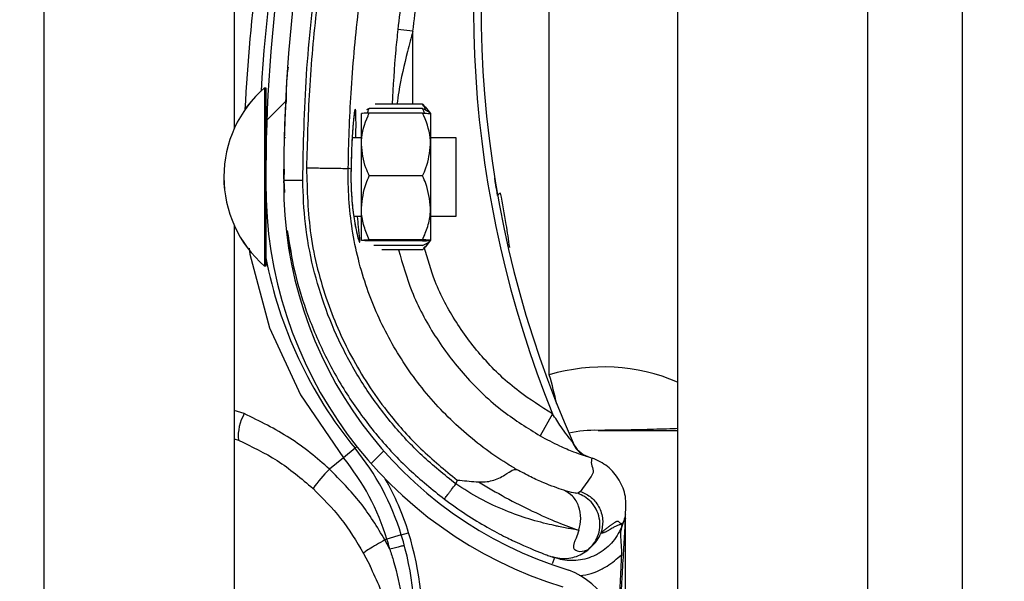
# Model space of a CAD drawing. Header units: inches. Extents: x 170 to 284, y 215 to 248.
# Tile 400 of 656: x 210.7657 to 210.8988, y 220.7319 to 220.8078. Entities that reach past the tile are written whole.
import ezdxf

# ---------------------------------------------------------------- set-up
doc = ezdxf.new("R2010")
doc.units = ezdxf.units.IN
doc.header["$LTSCALE"] = 0.25
doc.header["$MEASUREMENT"] = 0
doc.layers.add('ANNOTATIONS', color=1, linetype='Continuous')
doc.layers.add('RH FRONT OF HOOD', color=7, linetype='Continuous')
doc.styles.add('ARIAL', font='arial.ttf', dxfattribs={"height": 0.09375})
doc.dimstyles.new('STANDARD$0', dxfattribs={"dimtxt": 0.09375, "dimasz": 0.09375, "dimexe": 0.03125, "dimexo": 0.046875, "dimgap": 0.09, "dimtad": 0, "dimtih": 1, "dimtoh": 1, "dimdec": 4, "dimzin": 0, "dimdsep": 46, "dimtxsty": 'ARIAL', "dimcen": 0.09, "dimadec": 0, "dimazin": 0, "dimtfac": 1, "dimtdec": 4, "dimtofl": 0, "dimtmove": 0, "dimatfit": 1, "dimfxl": 1, "dimtolj": 1, "dimtzin": 0, "dimarcsym": 0})

# ---------------------------------------------------------------- blocks, each defined once
blk = doc.blocks.new('*D132')
at = {"layer": 'ANNOTATIONS', "color": 0, "lineweight": -2, "transparency": 16777216}
for p, q in [((210.8125819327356, 224.1544254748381), (212.2530253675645, 224.1544254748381)), ((212.2217753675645, 224.0606754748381), (212.2217753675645, 222.3404997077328)), ((212.2217753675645, 220.1854637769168), (212.2217753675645, 221.9056395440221)), ((211.491250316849, 220.0917137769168), (212.2530253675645, 220.0917137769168))]:
    blk.add_line(p, q, dxfattribs=at)
at = {"layer": 'ANNOTATIONS', "color": 0, "transparency": 16777216}
for points in [[(212.2061503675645, 224.0606754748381), (212.2374003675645, 224.0606754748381), (212.2217753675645, 224.1544254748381)], [(212.2061503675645, 220.1854637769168), (212.2374003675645, 220.1854637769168), (212.2217753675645, 220.0917137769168)]]:
    blk.add_solid(points, dxfattribs=at)
at = {"layer": 'defpoints', "color": 0, "transparency": 16777216}
for p in [(210.7657069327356, 224.1544254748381), (211.444375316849, 220.0917137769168), (212.2217753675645, 220.0917137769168)]:
    blk.add_point(p, dxfattribs=at)
at = {"layer": 'ANNOTATIONS', "color": 0, "transparency": 16777216, "insert": (212.2217753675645, 222.1230696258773), "char_height": 0.09375, "attachment_point": 5, "style": 'ARIAL'}
blk.add_mtext('\\A1;OPENING\\PHEIGHT', dxfattribs=at)

msp = doc.modelspace()

# ---------------------------------------------------------------- hatches: boundary and pattern name
at = {"layer": 'RH FRONT OF HOOD'}
h = msp.add_hatch(dxfattribs=at)
h.set_pattern_fill('ANSI31', color=256, scale=0.34241245, angle=2.8e-322, style=0)
h.set_pattern_definition([(45, (200.7563139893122, 218.4993357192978), (-0.03026527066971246, 0.03026527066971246), [])])
edge = h.paths.add_edge_path(flags=0)
edge.add_arc((210.829581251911, 220.6953220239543), 0.001712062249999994, 450.0000000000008, 472.2104203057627)
edge.add_line((210.8289340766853, 220.6969070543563), (210.8280215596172, 220.699141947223))
edge.add_arc((210.829581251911, 220.6953220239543), 0.004126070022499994, 450, 472.2104203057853, ccw=False)
edge.add_arc((210.829581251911, 220.6864193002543), 0.01302879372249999, 401.47616737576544, 450, ccw=False)
edge.add_arc((210.825335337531, 220.6832691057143), 0.01830194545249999, 359.99999999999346, 400.061373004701, ccw=False)
edge.add_arc((210.831875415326, 220.6832691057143), 0.01176186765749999, 292.1408576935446, 359.99999999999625, ccw=False)
edge.add_arc((210.829581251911, 220.6865220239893), 0.01566536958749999, 235.2570680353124, 295.43079980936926, ccw=False)
edge.add_arc((210.834820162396, 220.6946371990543), 0.02532140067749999, 212.8542481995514, 235.9809333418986, ccw=False)
edge.add_arc((210.826670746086, 220.6882683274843), 0.01504902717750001, 172.1557183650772, 209.3146496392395, ccw=False)
edge.add_arc((210.839100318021, 220.6869329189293), 0.02754708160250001, 453.3085031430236, 532.932573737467, ccw=False)
edge.add_arc((210.835847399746, 220.7230231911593), 0.008748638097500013, 280.9586189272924, 427.9414322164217)
edge.add_arc((210.8557071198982, 220.7853764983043), 0.05672062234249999, 179.5706357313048, 253.0098997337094, ccw=False)
edge.add_arc((211.014038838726, 220.7865749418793), 0.2150521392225, 163.4260275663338, 180.2060536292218, ccw=False)
edge.add_arc((210.835265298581, 220.8387243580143), 0.02884824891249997, 465.1588434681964, 521.4137567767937, ccw=False)
edge.add_arc((210.817939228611, 220.8932706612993), 0.0284373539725, 290.1205938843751, 343.7190675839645)
edge.add_arc((210.830779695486, 220.8890932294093), 0.01494630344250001, 345.2914408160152, 400.547192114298)
edge.add_arc((210.827355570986, 220.8872784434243), 0.0187470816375, 397.957874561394, 431.4396159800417)
edge.add_arc((210.829581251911, 220.8921064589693), 0.0134739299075, 433.8775574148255, 472.273645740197)
edge.add_arc((210.827013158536, 220.8991259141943), 0.006011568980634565, 474.9825325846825, 495.7175736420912)
edge.add_arc((210.836806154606, 220.8918667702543), 0.01816498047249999, 500.8992600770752, 539.999999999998)
edge.add_arc((210.829581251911, 220.8918667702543), 0.01094007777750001, 539.999999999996, 629.9999999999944)
edge.add_arc((210.829581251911, 220.8827928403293), 0.001866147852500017, 269.9999999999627, 285.6422464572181)
edge.add_line((210.8300844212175, 220.8809958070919), (210.8307353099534, 220.8786712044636))
edge.add_arc((210.829581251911, 220.8827928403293), 0.004280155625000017, 269.9999999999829, 285.642246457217, ccw=False)
edge.add_arc((210.829581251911, 220.8918667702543), 0.01335408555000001, 179.9999999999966, 269.999999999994, ccw=False)
edge.add_arc((210.836806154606, 220.8918667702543), 0.020578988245, 500.6113583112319, 539.9999999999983, ccw=False)
edge.add_arc((210.827013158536, 220.8991259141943), 0.008425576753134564, 474.5776671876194, 496.4997109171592, ccw=False)
edge.add_arc((210.829581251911, 220.8921064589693), 0.01588793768, 433.69030225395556, 472.4705806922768, ccw=False)
edge.add_arc((210.827355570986, 220.8872784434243), 0.02116108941, 398.1045307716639, 431.5771717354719, ccw=False)
edge.add_arc((210.830779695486, 220.8890932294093), 0.01736031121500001, 345.1802481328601, 400.3658533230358, ccw=False)
edge.add_arc((210.817939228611, 220.8932706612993), 0.030851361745, 289.9181572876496, 343.7795375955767, ccw=False)
edge.add_arc((210.835265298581, 220.8387243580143), 0.02643424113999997, 464.9417095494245, 521.3236131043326)
edge.add_arc((211.014038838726, 220.7865749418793), 0.21263813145, 523.4376684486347, 540.2096895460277)
edge.add_arc((210.8557071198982, 220.7853764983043), 0.05430661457, 539.5566266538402, 613.1145348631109)
edge.add_arc((210.835847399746, 220.7230231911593), 0.01116264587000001, 280.06103888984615, 428.5290871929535, ccw=False)
edge.add_arc((210.839100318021, 220.6869329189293), 0.02513307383, 452.9714001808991, 532.9706577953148)
edge.add_arc((210.826670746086, 220.6882683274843), 0.01263501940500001, 532.0830472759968, 568.9826967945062)
edge.add_arc((210.834820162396, 220.6946371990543), 0.022907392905, 213.0443063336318, 236.0197152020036)
edge.add_arc((210.829581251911, 220.6865220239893), 0.01325136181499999, 235.1922404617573, 295.735249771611)
edge.add_arc((210.831875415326, 220.6832691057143), 0.009347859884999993, 291.7225241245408, 359.9999999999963)
edge.add_arc((210.825335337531, 220.6832691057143), 0.01588793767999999, 359.9999999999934, 399.952178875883)
edge.add_arc((210.829581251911, 220.6864193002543), 0.01061478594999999, 401.6345013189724, 450.0000000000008)

# ---------------------------------------------------------------- linework, layer by layer
for p, q in [((210.8931489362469, 220.1392235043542), (210.8931489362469, 224.3919861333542)), ((210.8546275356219, 224.3444764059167), (210.8546275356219, 220.1798849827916)), ((210.8803084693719, 224.3444764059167), (210.8803084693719, 220.1392235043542)), ((210.8931489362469, 220.1392235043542), (210.8931489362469, 224.3444764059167)), ((210.7690244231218, 220.1392235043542), (210.7690244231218, 224.2497177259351)), ((210.7947053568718, 220.9854528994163), (210.7947053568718, 220.793078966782)), ((210.8373029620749, 220.7598046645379), (210.8373029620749, 220.8252253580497)), ((210.8188647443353, 220.8062416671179), (210.8168232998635, 220.8064618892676)), ((210.8188619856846, 220.7963899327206), (210.8188647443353, 220.8062416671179)), ((210.7988198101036, 220.7985974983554), (210.7988146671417, 220.7761074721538)), ((210.7988182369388, 220.7985974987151), (210.7988198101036, 220.7985974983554)), ((210.7988198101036, 220.7985974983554), (210.7989910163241, 220.7985974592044)), ((210.7989910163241, 220.7985974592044), (210.7989884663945, 220.7874466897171)), ((210.8016761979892, 220.7966608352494), (210.8016763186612, 220.7966630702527)), ((210.8201772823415, 220.7963896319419), (210.813742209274, 220.796391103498)), ((210.8201772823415, 220.7963896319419), (210.8204821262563, 220.7960004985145)), ((210.8205047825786, 220.7960187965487), (210.8212470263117, 220.7950997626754)), ((210.8118982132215, 220.7909324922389), (210.8118991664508, 220.7951009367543)), ((210.8129693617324, 220.7957846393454), (210.8125824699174, 220.7955984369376)), ((210.8201770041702, 220.7951731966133), (210.8129692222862, 220.7951748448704)), ((210.8201771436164, 220.7957829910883), (210.8129693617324, 220.7957846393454)), ((210.8212470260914, 220.7950987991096), (210.8212460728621, 220.7909303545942)), ((210.8014672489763, 220.7918941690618), (210.8016383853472, 220.7918941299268)), ((210.8106557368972, 220.7918920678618), (210.8118984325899, 220.7918917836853)), ((210.8118962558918, 220.7823731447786), (210.8118982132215, 220.7909324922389)), ((210.8212460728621, 220.7909303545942), (210.8212441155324, 220.7823710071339)), ((210.8212462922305, 220.7918896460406), (210.8246704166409, 220.7918888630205)), ((210.8246704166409, 220.7918888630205), (210.824668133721, 220.7819057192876)), ((210.8014633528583, 220.7876158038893), (210.8014012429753, 220.7860976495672)), ((210.8014079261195, 220.7862610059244), (210.8014119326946, 220.7876182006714)), ((210.810497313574, 220.7876067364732), (210.81012714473, 220.7877112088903)), ((210.810497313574, 220.7876067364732), (210.81049738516, 220.7876065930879)), ((210.8201750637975, 220.7866880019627), (210.8129672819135, 220.7866896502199)), ((210.8014012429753, 220.7860976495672), (210.8015026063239, 220.7844543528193)), ((210.801406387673, 220.7857398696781), (210.8014071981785, 220.7860144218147)), ((210.7989879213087, 220.7850630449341), (210.7989858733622, 220.7761074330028)), ((210.8118952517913, 220.7779822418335), (210.8118962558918, 220.7823731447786)), ((210.8212441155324, 220.7823710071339), (210.8212431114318, 220.7779801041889)), ((210.824668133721, 220.7819057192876), (210.8246679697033, 220.7811884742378)), ((210.7947053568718, 220.7800054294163), (210.7947053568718, 220.587631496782)), ((210.8118959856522, 220.7811913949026), (210.8108750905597, 220.7811916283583)), ((210.8246679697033, 220.7811884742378), (210.8212438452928, 220.7811892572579)), ((210.8201730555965, 220.7779061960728), (210.8129652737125, 220.7779078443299)), ((210.8201730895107, 220.7780545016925), (210.8129653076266, 220.7780561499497)), ((210.8212431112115, 220.7779791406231), (210.8205004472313, 220.7770604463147)), ((210.7988146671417, 220.7761074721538), (210.7988142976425, 220.7744916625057)), ((210.7989858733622, 220.7761074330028), (210.798985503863, 220.7744916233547)), ((210.8201729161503, 220.7772964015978), (210.8135648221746, 220.7772979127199)), ((210.8201727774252, 220.7766897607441), (210.8146552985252, 220.7766910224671)), ((210.7988142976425, 220.7744916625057), (210.7988127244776, 220.7744916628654)), ((210.798985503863, 220.7744916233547), (210.7988142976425, 220.7744916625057)), ((210.7960692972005, 220.7545624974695), (210.7947053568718, 220.7549975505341)), ((210.8377356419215, 220.7545420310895), (210.8360525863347, 220.7515623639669)), ((210.7947053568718, 220.7511336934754), (210.7952739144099, 220.7509599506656)), ((210.8110359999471, 220.7498828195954), (210.8094626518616, 220.7485945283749)), ((210.8110359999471, 220.7498828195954), (210.8112949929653, 220.7500948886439)), ((210.8094626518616, 220.7485945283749), (210.8075664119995, 220.7470418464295)), ((210.8423267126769, 220.7488185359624), (210.8427453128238, 220.74867154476)), ((210.8427453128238, 220.74867154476), (210.8430773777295, 220.7485477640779)), ((210.8248431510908, 220.7455885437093), (210.8246607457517, 220.7450597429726)), ((210.8415319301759, 220.7440512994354), (210.8411463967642, 220.7437891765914)), ((210.8475911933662, 220.7409302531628), (210.8475911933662, 220.7409522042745)), ((210.8475911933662, 220.6879763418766), (210.8475911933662, 220.7403985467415)), ((210.8472616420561, 220.7398184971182), (210.8471653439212, 220.7395393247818)), ((210.8153519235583, 220.7375787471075), (210.8150862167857, 220.7374977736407)), ((210.8157402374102, 220.7362220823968), (210.8150862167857, 220.7374977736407)), ((210.8172971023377, 220.7381715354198), (210.8153519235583, 220.7375787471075)), ((210.8172971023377, 220.7381715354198), (210.8182797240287, 220.7384709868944)), ((210.8121959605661, 220.7356727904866), (210.8130672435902, 220.7339678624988)), ((210.8375218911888, 220.7352635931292), (210.8376887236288, 220.7352043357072)), ((210.8377671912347, 220.735176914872), (210.8380179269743, 220.7350893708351))]:
    msp.add_line(p, q, dxfattribs=at)
at = {"layer": 'RH FRONT OF HOOD', "flags": 128}
msp.add_lwpolyline([(210.7967476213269, 220.7769223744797), (210.7968207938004, 220.7761255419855), (210.799479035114, 220.7661706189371), (210.8036516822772, 220.7570863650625), (210.8094626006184, 220.7485945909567), (210.8094626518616, 220.7485945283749), (210.8094626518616, 220.7485945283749)], dxfattribs=at)
at = {"layer": 'RH FRONT OF HOOD'}
for centre, radius, start, end in [((211.0140036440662, 220.7851914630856), 0.2160622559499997, 161.092978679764, 176.5597220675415), ((211.014038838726, 220.7865749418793), 0.2150521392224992, 163.4260275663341, 180.2060536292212), ((211.014038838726, 220.7865749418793), 0.2126381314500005, 163.4376684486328, 180.2096895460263), ((210.9735989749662, 220.8094856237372), 0.1465525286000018, 165.3406183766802, 202.0185750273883), ((210.9735989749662, 220.8094856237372), 0.1455252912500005, 165.3544246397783, 203.870550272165), ((211.0140036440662, 220.7851914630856), 0.2180957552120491, 167.1792232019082, 177.2535733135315), ((210.8092349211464, 220.7865421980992), 0.01593228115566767, 130.8294767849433, 229.1443187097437), ((210.8092364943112, 220.7865421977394), 0.0159322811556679, 130.8294767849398, 229.144318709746), ((210.7995374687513, 220.7924424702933), 0.0005478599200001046, 179.9868977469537, 209.2820731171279), ((210.8557071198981, 220.7853764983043), 0.05672062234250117, 179.5706357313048, 253.009899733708), ((210.8557071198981, 220.7853764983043), 0.05430661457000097, 179.5566266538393, 253.114534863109), ((210.8307982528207, 220.7838070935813), 0.0005320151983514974, 98.82251519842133, 154.8284159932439), ((210.7995347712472, 220.7806463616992), 0.0005478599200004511, 134.565104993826, 179.9868977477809), ((210.8558090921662, 220.7865439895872), 0.05786770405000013, 190.9018913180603, 219.3113539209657), ((210.8445995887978, 220.7351821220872), 0.0256809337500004, 67.01549504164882, 106.5066258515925), ((210.7810809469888, 220.7432827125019), 0.05859940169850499, 12.39253662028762, 16.37646921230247), ((210.8013658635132, 220.7515040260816), 0.006116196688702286, 149.9959646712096, 185.1035778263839), ((210.8434822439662, 220.7351821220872), 0.01712062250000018, 88.6104970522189, 101.9466001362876), ((210.8439098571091, 220.752811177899), 0.0005136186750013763, 268.6104970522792, 270.0142555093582), ((210.7845430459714, 220.7281898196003), 0.03424124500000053, 16.94846748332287, 39.31135392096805), ((210.8436528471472, 220.7519813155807), 0.003424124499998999, 203.8705502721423, 250.6224115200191), ((210.7845430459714, 220.7281898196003), 0.03220774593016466, 16.9484674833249, 39.31135392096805), ((210.8239796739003, 220.7308419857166), 0.02306145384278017, 135.3749046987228, 143.8386130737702), ((210.7845430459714, 220.7281898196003), 0.03526848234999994, 16.94846748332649, 29.83866096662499), ((210.7760269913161, 220.7255945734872), 0.04111046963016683, 14.9804964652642, 16.94846748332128), ((210.7760269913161, 220.7255945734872), 0.04314396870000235, 355.771303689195, 16.94846748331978), ((210.7760269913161, 220.7255945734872), 0.04417120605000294, 355.7713036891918, 16.94846748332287), ((210.835847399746, 220.7230231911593), 0.01116264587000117, 280.0610388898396, 68.52908719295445)]:
    msp.add_arc(centre, radius, start, end, dxfattribs=at)
for points, knots in [([(210.8039693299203, 220.7861033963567), (210.8040681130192, 220.7908588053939), (210.804266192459, 220.8003943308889), (210.805875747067, 220.8147032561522), (210.8083325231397, 220.8290128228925), (210.8108298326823, 220.8384166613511), (210.8120815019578, 220.8431299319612)], [0, 0, 0, 0, 0.2468628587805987, 0.4950083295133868, 0.7468945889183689, 1, 1, 1, 1]), ([(210.812494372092, 220.84264161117), (210.8115202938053, 220.8390114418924), (210.8095693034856, 220.8317405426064), (210.8073910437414, 220.8206597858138), (210.8057799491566, 220.8094771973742), (210.8047691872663, 220.7985085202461), (210.8045745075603, 220.7912606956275), (210.8044810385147, 220.7877808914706)], [0, 0, 0, 0, 0.2027568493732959, 0.4061035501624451, 0.6088604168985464, 0.8122072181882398, 1, 1, 1, 1]), ([(210.8244129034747, 220.8433969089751), (210.8239848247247, 220.8419675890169), (210.8223999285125, 220.8366757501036), (210.820104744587, 220.8273776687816), (210.8180381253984, 220.8164683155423), (210.8171868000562, 220.80945601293), (210.8168232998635, 220.8064618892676)], [0, 0, 0, 0, 0.1185397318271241, 0.4388752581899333, 0.7604101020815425, 1, 1, 1, 1]), ([(210.8188647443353, 220.8062416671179), (210.8192244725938, 220.8092047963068), (210.820065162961, 220.816129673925), (210.8221090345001, 220.8269262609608), (210.8243793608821, 220.836128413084), (210.8259521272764, 220.8413797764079), (210.8263757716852, 220.8427942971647)], [0, 0, 0, 0, 0.2395900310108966, 0.5599255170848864, 0.8814604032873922, 0.9999999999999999, 0.9999999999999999, 0.9999999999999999, 0.9999999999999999]), ([(210.8101271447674, 220.7877112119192), (210.8101271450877, 220.7877112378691), (210.8101689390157, 220.791097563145), (210.8104320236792, 220.7981442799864), (210.8113839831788, 220.8088174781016), (210.8129585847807, 220.8196935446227), (210.8150770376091, 220.8304808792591), (210.8169753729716, 220.8375559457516), (210.8179245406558, 220.8410934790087)], [0, 0, 0, 0, 1.439079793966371e-06, 0.18779232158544, 0.3908439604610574, 0.5938956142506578, 0.7969478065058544, 1, 1, 1, 1]), ([(210.8168232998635, 220.8064618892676), (210.8167261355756, 220.8055440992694), (210.8163711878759, 220.8021913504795), (210.8161854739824, 220.798831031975), (210.8160505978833, 220.7963905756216)], [0, 0, 0, 0, 0.2737425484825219, 1, 1, 1, 1]), ([(210.8188647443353, 220.8062416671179), (210.8186176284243, 220.8053327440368), (210.8178799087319, 220.8026193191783), (210.8171216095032, 220.7993252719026), (210.8167821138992, 220.796944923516), (210.8167030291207, 220.7963904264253)], [0, 0, 0, 0, 0.2786878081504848, 0.8319718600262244, 1, 1, 1, 1]), ([(210.8017750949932, 220.7966658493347), (210.8017807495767, 220.7978855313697), (210.8017880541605, 220.7994611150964), (210.8019823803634, 220.8010226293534), (210.8020262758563, 220.8013753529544)], [0, 0, 0, 0, 0.7741143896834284, 0.9999999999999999, 0.9999999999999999, 0.9999999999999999, 0.9999999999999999]), ([(210.8016761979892, 220.7966608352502), (210.8016708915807, 220.7965637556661), (210.8016655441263, 220.7964659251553), (210.8016276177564, 220.79571464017), (210.8015710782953, 220.7946137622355), (210.8015101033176, 220.7928001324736), (210.8014796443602, 220.7918941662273)], [0, 0, 0, 0, 0.3307707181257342, 0.3333292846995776, 0.6669765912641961, 1, 1, 1, 1]), ([(210.8205639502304, 220.7955966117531), (210.820509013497, 220.7957777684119), (210.8204264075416, 220.7960501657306), (210.8202397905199, 220.7963044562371), (210.8201772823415, 220.7963896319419)], [0, 0, 0, 0, 0.6650456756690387, 1, 1, 1, 1]), ([(210.8111611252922, 220.7918919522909), (210.811164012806, 220.792211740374), (210.8111748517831, 220.7934121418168), (210.8111698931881, 220.7948035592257), (210.8111232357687, 220.7956630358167), (210.8110346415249, 220.7957504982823), (210.810908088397, 220.7950998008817), (210.8107396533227, 220.7933775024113), (210.8105766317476, 220.7908214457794), (210.8105243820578, 220.7887038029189), (210.810497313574, 220.7876067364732)], [0, 0, 0, 0, 0.05114929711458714, 0.1920011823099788, 0.3334894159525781, 0.4224210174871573, 0.5646212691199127, 0.7065362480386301, 0.8479681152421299, 1, 1, 1, 1]), ([(210.8109594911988, 220.7952336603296), (210.810959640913, 220.7952341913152), (210.8109665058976, 220.7952585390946), (210.8109349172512, 220.7951216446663), (210.8108903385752, 220.7948064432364), (210.8108430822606, 220.7943433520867), (210.8108186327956, 220.7941037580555)], [0, 0, 0, 0, 0.005301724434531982, 0.2431048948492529, 0.6083977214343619, 1, 1, 1, 1]), ([(210.8118982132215, 220.7909324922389), (210.8119016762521, 220.7911003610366), (210.8119287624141, 220.7924133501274), (210.8123603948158, 220.7938529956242), (210.8129099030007, 220.7950460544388), (210.8129692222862, 220.7951748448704)], [0, 0, 0, 0, 0.1156468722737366, 0.9045342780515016, 1, 1, 1, 1]), ([(210.8129692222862, 220.7951748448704), (210.8127172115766, 220.7951646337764), (210.8122072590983, 220.7951439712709), (210.811922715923, 220.7951187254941), (210.8119035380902, 220.7951042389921), (210.8118991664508, 220.7951009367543)], [0, 0, 0, 0, 0.4299704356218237, 0.8700602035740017, 0.9999999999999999, 0.9999999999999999, 0.9999999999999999, 0.9999999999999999]), ([(210.8127143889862, 220.7951634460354), (210.8127370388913, 220.7952549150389), (210.8127901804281, 220.7954695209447), (210.8129040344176, 220.7956697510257), (210.8129693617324, 220.7957846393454)], [0, 0, 0, 0, 0.426218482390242, 1, 1, 1, 1]), ([(210.8212460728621, 220.7909303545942), (210.8212426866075, 220.7910982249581), (210.8212162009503, 220.7924112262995), (210.8207852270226, 220.793851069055), (210.8202362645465, 220.7950443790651), (210.8201770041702, 220.7951731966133)], [0, 0, 0, 0, 0.1156468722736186, 0.9045342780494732, 0.9999999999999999, 0.9999999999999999, 0.9999999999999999, 0.9999999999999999]), ([(210.8201770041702, 220.7951731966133), (210.8204290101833, 220.795162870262), (210.8209389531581, 220.7951419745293), (210.8212234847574, 220.795116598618), (210.8212426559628, 220.7951021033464), (210.8212470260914, 220.7950987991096)], [0, 0, 0, 0, 0.4299704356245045, 0.870060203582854, 1, 1, 1, 1]), ([(210.8204318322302, 220.7951616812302), (210.8204092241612, 220.7952531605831), (210.8203561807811, 220.7954677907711), (210.8202424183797, 220.7956680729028), (210.8201771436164, 220.7957829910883)], [0, 0, 0, 0, 0.4262184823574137, 1, 1, 1, 1]), ([(210.8201771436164, 220.7957829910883), (210.8204269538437, 220.795672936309), (210.8209324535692, 220.7954502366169), (210.8212041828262, 220.7952127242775), (210.821227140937, 220.7950912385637), (210.8212274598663, 220.7950895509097)], [0, 0, 0, 0, 0.4906882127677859, 0.9929247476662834, 1, 1, 1, 1]), ([(210.8108186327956, 220.7941037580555), (210.8108139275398, 220.7940601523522), (210.8107785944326, 220.7937327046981), (210.8107061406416, 220.7927924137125), (210.8106141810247, 220.7912972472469), (210.8105411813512, 220.7895208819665), (210.8105061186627, 220.7882510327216), (210.8104981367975, 220.7876012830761), (210.8104981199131, 220.7875999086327)], [0, 0, 0, 0, 0.03583539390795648, 0.2690981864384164, 0.5116419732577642, 0.7561140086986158, 0.9994840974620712, 1, 1, 1, 1]), ([(210.8129672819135, 220.7866896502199), (210.8128044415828, 220.7870480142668), (210.8121883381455, 220.7884038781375), (210.8120211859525, 220.7898607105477), (210.8118982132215, 220.7909324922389)], [0, 0, 0, 0, 0.2643068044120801, 0.9999999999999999, 0.9999999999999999, 0.9999999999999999, 0.9999999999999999]), ([(210.8201750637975, 220.7866880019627), (210.8203380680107, 220.7870462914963), (210.8209547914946, 220.7884018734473), (210.8211226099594, 220.7898586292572), (210.8212460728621, 220.7909303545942)], [0, 0, 0, 0, 0.26430680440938, 1, 1, 1, 1]), ([(210.8044806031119, 220.7877809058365), (210.8052047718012, 220.7877695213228), (210.8066531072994, 220.7877467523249), (210.8084942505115, 220.7877187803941), (210.8098091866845, 220.7877027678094), (210.8100211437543, 220.7877083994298), (210.8101271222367, 220.7877112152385)], [0, 0, 0, 0, 0.2500007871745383, 0.5000009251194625, 0.7500005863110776, 1, 1, 1, 1]), ([(210.8044806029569, 220.7877808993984), (210.8045633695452, 220.7847435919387), (210.8047316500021, 220.7785681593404), (210.8070210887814, 220.7697811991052), (210.8106354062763, 220.7616146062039), (210.8150501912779, 220.7550345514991), (210.8198592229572, 220.7496498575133), (210.8231732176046, 220.7469493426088), (210.8248431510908, 220.7455885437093)], [0, 0, 0, 0, 0.1870908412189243, 0.3803918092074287, 0.5558755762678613, 0.7364481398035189, 0.8671952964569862, 1, 1, 1, 1]), ([(210.8328703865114, 220.7470206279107), (210.8324286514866, 220.7472833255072), (210.8297811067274, 220.7488578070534), (210.8252560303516, 220.7522892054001), (210.819924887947, 220.757890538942), (210.815636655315, 220.7643303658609), (210.8123873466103, 220.7715564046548), (210.8104277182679, 220.7794312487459), (210.8100569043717, 220.7849592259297), (210.810127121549, 220.7877111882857), (210.8101271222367, 220.7877112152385)], [0, 0, 0, 0, 0.03155846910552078, 0.1891461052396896, 0.3467338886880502, 0.5043277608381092, 0.6619226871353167, 0.8309600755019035, 0.9999983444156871, 1, 1, 1, 1]), ([(210.8104987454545, 220.7875976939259), (210.8104974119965, 220.7875552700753), (210.8104765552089, 220.7868917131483), (210.8104818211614, 220.7855601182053), (210.8105757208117, 220.7837365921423), (210.8106949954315, 220.7824321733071), (210.8107824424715, 220.7818373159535), (210.810799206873, 220.7817232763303)], [0, 0, 0, 0, 0.02096907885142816, 0.3279800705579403, 0.6261032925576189, 0.9283205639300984, 1, 1, 1, 1]), ([(210.81049738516, 220.7876065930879), (210.810489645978, 220.7871515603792), (210.8104651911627, 220.7857137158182), (210.810587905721, 220.7833034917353), (210.8109039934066, 220.7807620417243), (210.8112870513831, 220.7788348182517), (210.8115692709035, 220.777850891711), (210.8117143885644, 220.7776149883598), (210.8117025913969, 220.7781730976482), (210.8115447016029, 220.7794246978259), (210.8114253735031, 220.7807115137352), (210.8113808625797, 220.7811915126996)], [0, 0, 0, 0, 0.05799721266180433, 0.1832636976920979, 0.3064129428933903, 0.4347166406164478, 0.567567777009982, 0.6609498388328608, 0.7922661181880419, 0.9225125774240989, 1, 1, 1, 1]), ([(210.8118962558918, 220.7823731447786), (210.8120242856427, 220.7834842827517), (210.8121950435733, 220.7849662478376), (210.8128127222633, 220.7863447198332), (210.8129672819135, 220.7866896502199)], [0, 0, 0, 0, 0.7497733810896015, 1, 1, 1, 1]), ([(210.8212441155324, 220.7823710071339), (210.8211165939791, 220.7834822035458), (210.8209465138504, 220.7849642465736), (210.8203294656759, 220.7863430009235), (210.8201750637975, 220.7866880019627)], [0, 0, 0, 0, 0.7497733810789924, 1, 1, 1, 1]), ([(210.8014012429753, 220.7860976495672), (210.8014355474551, 220.7860977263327), (210.8014883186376, 220.7860978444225), (210.8018085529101, 220.7860985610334), (210.8021399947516, 220.7860993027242), (210.8025514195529, 220.7861002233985), (210.8031493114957, 220.7861015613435), (210.8036462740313, 220.7861026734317), (210.8039693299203, 220.7861033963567)], [0, 0, 0, 0, 0.2394568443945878, 0.3683606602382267, 0.5000000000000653, 0.631639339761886, 0.7605431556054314, 1, 1, 1, 1]), ([(210.8246607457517, 220.7450597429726), (210.8231161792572, 220.7463012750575), (210.8200245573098, 220.7487863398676), (210.8159666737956, 220.7531590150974), (210.8123928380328, 220.7579350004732), (210.8094044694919, 220.7631091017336), (210.807013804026, 220.7685844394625), (210.8052909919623, 220.7743004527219), (210.804185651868, 220.7801630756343), (210.8040412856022, 220.784127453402), (210.8039693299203, 220.7861033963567)], [0, 0, 0, 0, 0.1247413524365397, 0.2496837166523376, 0.374688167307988, 0.4999855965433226, 0.6253465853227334, 0.7503062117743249, 0.8755465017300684, 1, 1, 1, 1]), ([(210.8303167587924, 220.7840333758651), (210.8302309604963, 220.7845255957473), (210.8300691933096, 220.785453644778), (210.8299311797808, 220.7863085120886), (210.8299225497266, 220.7863622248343), (210.82991924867, 220.7863827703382)], [0, 0, 0, 0, 0.4108597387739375, 0.774649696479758, 1, 1, 1, 1]), ([(210.831952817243, 220.7770172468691), (210.8318055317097, 220.7780564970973), (210.831455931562, 220.78052328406), (210.8309876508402, 220.782936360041), (210.830716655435, 220.7843328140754)], [0, 0, 0, 0, 0.4212971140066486, 1, 1, 1, 1]), ([(210.810799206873, 220.7817232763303), (210.8108517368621, 220.7813353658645), (210.8109745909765, 220.7804281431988), (210.8111948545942, 220.7793260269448), (210.8113764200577, 220.7785537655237), (210.8114918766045, 220.7781844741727), (210.8114946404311, 220.7781774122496), (210.8114954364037, 220.7781753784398)], [0, 0, 0, 0, 0.1981000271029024, 0.4633049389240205, 0.7305309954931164, 0.9223938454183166, 0.9999999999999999, 0.9999999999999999, 0.9999999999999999, 0.9999999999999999]), ([(210.8129653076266, 220.7780561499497), (210.8127134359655, 220.778653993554), (210.8122037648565, 220.7798637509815), (210.8119195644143, 220.7813372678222), (210.8119005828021, 220.7821808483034), (210.8118962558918, 220.7823731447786)], [0, 0, 0, 0, 0.4299704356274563, 0.8700602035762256, 1, 1, 1, 1]), ([(210.8201730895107, 220.7780545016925), (210.8204252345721, 220.7786522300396), (210.8209354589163, 220.77986175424), (210.8212203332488, 220.781335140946), (210.8212397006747, 220.7821787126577), (210.8212441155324, 220.7823710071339)], [0, 0, 0, 0, 0.4299704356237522, 0.8700602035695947, 1, 1, 1, 1]), ([(210.8018878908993, 220.7793068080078), (210.8021808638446, 220.7774370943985), (210.8027972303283, 220.7735035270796), (210.8046143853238, 220.7676935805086), (210.8071077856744, 220.7619380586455), (210.8102539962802, 220.7565070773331), (210.8140039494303, 220.7514926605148), (210.8182642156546, 220.7469110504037), (210.8215023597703, 220.7443063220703), (210.8231185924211, 220.7430062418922)], [0, 0, 0, 0, 0.1313887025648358, 0.276420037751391, 0.4215581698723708, 0.566638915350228, 0.7114924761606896, 0.8559992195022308, 1, 1, 1, 1]), ([(210.8023320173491, 220.77634875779), (210.8023342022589, 220.7763380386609), (210.8023428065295, 220.7762958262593), (210.8021918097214, 220.7770380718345), (210.8020020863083, 220.7783318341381), (210.8019178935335, 220.7789059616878)], [0, 0, 0, 0, 0.1591842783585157, 0.6268746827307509, 1, 1, 1, 1]), ([(210.8023318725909, 220.7763486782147), (210.8023340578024, 220.7763379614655), (210.8023426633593, 220.7762957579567), (210.8021917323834, 220.7770374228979), (210.8020021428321, 220.7783302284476), (210.801918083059, 220.778903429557)], [0, 0, 0, 0, 0.1592756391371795, 0.6272415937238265, 1, 1, 1, 1]), ([(210.8023317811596, 220.7763486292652), (210.8023339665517, 220.7763379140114), (210.8023425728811, 220.7762957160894), (210.8021916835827, 220.7770370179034), (210.8020021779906, 220.7783292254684), (210.8019182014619, 220.7789018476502)], [0, 0, 0, 0, 0.1593327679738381, 0.6274710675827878, 1, 1, 1, 1]), ([(210.8023316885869, 220.7763485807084), (210.802333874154, 220.7763378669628), (210.802342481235, 220.7762956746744), (210.8021916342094, 220.7770366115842), (210.8020022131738, 220.7783282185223), (210.8019183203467, 220.7789002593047)], [0, 0, 0, 0, 0.1593901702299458, 0.6277016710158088, 1, 1, 1, 1]), ([(210.8118952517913, 220.7779822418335), (210.8120230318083, 220.7780013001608), (210.8121934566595, 220.7780267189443), (210.8128108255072, 220.7780502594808), (210.8129653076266, 220.7780561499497)], [0, 0, 0, 0, 0.7497733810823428, 1, 1, 1, 1]), ([(210.8129652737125, 220.7779078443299), (210.8127132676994, 220.7779181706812), (210.8122033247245, 220.7779390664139), (210.8119187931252, 220.7779644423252), (210.8118996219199, 220.7779789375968), (210.8118952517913, 220.7779822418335)], [0, 0, 0, 0, 0.4299704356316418, 0.8700602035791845, 0.9999999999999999, 0.9999999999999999, 0.9999999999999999, 0.9999999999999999]), ([(210.8201727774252, 220.7766897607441), (210.8204554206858, 220.7769785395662), (210.8207662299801, 220.7772960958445), (210.8208886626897, 220.7776334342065), (210.820899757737, 220.7776640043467)], [0, 0, 0, 0, 0.9093784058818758, 0.9999999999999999, 0.9999999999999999, 0.9999999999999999, 0.9999999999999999]), ([(210.8201729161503, 220.7772964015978), (210.8204227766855, 220.7774063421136), (210.8209283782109, 220.7776288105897), (210.8212002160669, 220.7778661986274), (210.8212232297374, 220.7779876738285), (210.8212235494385, 220.7779893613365)], [0, 0, 0, 0, 0.4906882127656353, 0.9929247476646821, 1, 1, 1, 1]), ([(210.8201730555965, 220.7779061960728), (210.820425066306, 220.7779164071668), (210.8209350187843, 220.7779370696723), (210.8212195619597, 220.777962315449), (210.8212387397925, 220.7779768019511), (210.8212431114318, 220.7779801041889)], [0, 0, 0, 0, 0.4299704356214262, 0.8700602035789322, 1, 1, 1, 1]), ([(210.8212431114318, 220.7779801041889), (210.8211153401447, 220.7779992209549), (210.8209449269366, 220.7780247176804), (210.8203275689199, 220.7780485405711), (210.8201730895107, 220.7780545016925)], [0, 0, 0, 0, 0.749773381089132, 0.9999999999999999, 0.9999999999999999, 0.9999999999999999, 0.9999999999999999]), ([(210.816933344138, 220.7766905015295), (210.8174682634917, 220.7748032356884), (210.8186198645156, 220.7707402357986), (210.8217039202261, 220.7649931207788), (210.825851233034, 220.7594841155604), (210.8306829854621, 220.7549108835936), (210.8343733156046, 220.7526095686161), (210.8360525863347, 220.7515623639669)], [0, 0, 0, 0, 0.1810254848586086, 0.389720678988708, 0.598415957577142, 0.8172607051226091, 1, 1, 1, 1]), ([(210.8377356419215, 220.7545420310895), (210.836199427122, 220.7555000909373), (210.8328235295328, 220.7576054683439), (210.8284022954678, 220.7617887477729), (210.824612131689, 220.7668298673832), (210.8218583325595, 220.7719322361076), (210.8208452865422, 220.775483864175), (210.8203996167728, 220.7770463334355)], [0, 0, 0, 0, 0.1859244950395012, 0.4085770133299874, 0.6208996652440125, 0.8332222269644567, 1, 1, 1, 1]), ([(210.8075664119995, 220.7470418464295), (210.8075663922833, 220.7470418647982), (210.805905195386, 220.7485895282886), (210.8022795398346, 220.7515100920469), (210.7981620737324, 220.7535338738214), (210.7960692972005, 220.7545624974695)], [0, 0, 0, 0, 5.836249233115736e-06, 0.4917349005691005, 1, 1, 1, 1]), ([(210.8404327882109, 220.75071136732), (210.8404290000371, 220.7507158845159), (210.8403613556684, 220.7507965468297), (210.8401195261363, 220.7511016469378), (210.839599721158, 220.7517911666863), (210.8387578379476, 220.7529684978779), (210.8381168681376, 220.7539551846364), (210.8377356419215, 220.7545420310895)], [0, 0, 0, 0, 0.005253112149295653, 0.09380336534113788, 0.2660256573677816, 0.5634579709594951, 1, 1, 1, 1]), ([(210.8546275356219, 220.7525285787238), (210.8542769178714, 220.7525167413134), (210.8527169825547, 220.752464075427), (210.8504599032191, 220.7523970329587), (210.8480722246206, 220.7523424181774), (210.8465175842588, 220.7523176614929), (210.8455199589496, 220.7523066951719), (210.8448863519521, 220.7523018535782), (210.8444864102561, 220.752299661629), (210.8442345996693, 220.7522986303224), (210.8440611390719, 220.7522980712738), (210.843952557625, 220.7522978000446), (210.8439032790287, 220.7522977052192), (210.8438991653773, 220.7522977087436), (210.8438974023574, 220.7522977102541)], [0, 0, 0, 0, 0.09048385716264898, 0.4025722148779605, 0.614059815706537, 0.7523489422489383, 0.8411803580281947, 0.8978729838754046, 0.9340902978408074, 0.9574251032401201, 0.9727591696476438, 0.9884414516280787, 0.9950462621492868, 1, 1, 1, 1]), ([(210.8439099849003, 220.7522975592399), (210.8439115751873, 220.7522975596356), (210.8439153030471, 220.7522975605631), (210.8439657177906, 220.7522975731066), (210.8440762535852, 220.7522976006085), (210.8442524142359, 220.7522976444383), (210.8445092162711, 220.7522977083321), (210.8449171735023, 220.7522978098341), (210.8455634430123, 220.7522979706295), (210.8465799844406, 220.7522982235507), (210.8481602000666, 220.7522986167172), (210.8505728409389, 220.7522992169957), (210.8528040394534, 220.7522997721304), (210.8543176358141, 220.7523001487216), (210.8546275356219, 220.7523002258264)], [0, 0, 0, 0, 0.004737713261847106, 0.01110587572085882, 0.02657793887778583, 0.04194739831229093, 0.065491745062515, 0.1021665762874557, 0.1596760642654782, 0.249837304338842, 0.3901314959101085, 0.604289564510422, 0.9189806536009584, 1, 1, 1, 1]), ([(210.7952739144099, 220.7509599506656), (210.7970571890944, 220.7501177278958), (210.8006859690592, 220.7484038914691), (210.8037848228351, 220.7457827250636), (210.8053608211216, 220.7444496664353)], [0, 0, 0, 0, 0.491425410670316, 1, 1, 1, 1]), ([(210.8360525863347, 220.7515623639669), (210.8369286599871, 220.7510942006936), (210.8384693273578, 220.7502708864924), (210.840452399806, 220.7494465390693), (210.8417002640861, 220.749000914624), (210.842172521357, 220.7488600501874), (210.842306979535, 220.748825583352), (210.8423069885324, 220.7488255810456)], [0, 0, 0, 0, 0.3699466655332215, 0.6505899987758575, 0.8492685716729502, 0.9999899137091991, 1, 1, 1, 1]), ([(210.8404327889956, 220.7507113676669), (210.8405875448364, 220.7503953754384), (210.8408570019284, 220.7498451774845), (210.8415214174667, 220.7491987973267), (210.8420286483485, 220.7489579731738), (210.8423070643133, 220.7488257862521)], [0, 0, 0, 0, 0.3783552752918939, 0.6587829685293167, 1, 1, 1, 1]), ([(210.8405216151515, 220.750595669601), (210.840519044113, 220.7505990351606), (210.8405133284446, 220.7506065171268), (210.8404849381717, 220.7506438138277), (210.8404693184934, 220.7506643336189)], [0, 0, 0, 0, 0.4498228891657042, 1, 1, 1, 1]), ([(210.8430806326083, 220.7485558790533), (210.8430067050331, 220.7483013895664), (210.8428588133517, 220.7477922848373), (210.8433901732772, 220.7467693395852), (210.8426592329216, 220.7456215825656), (210.8420150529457, 220.7447242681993), (210.8415319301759, 220.7440512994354)], [0, 0, 0, 0, 0.1666800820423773, 0.3334425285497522, 0.5000945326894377, 1, 1, 1, 1]), ([(210.8475911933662, 220.7409522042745), (210.8476514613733, 220.7417583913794), (210.8477719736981, 220.7433704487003), (210.8468302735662, 220.7456404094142), (210.8452899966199, 220.7475557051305), (210.8438172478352, 220.7482224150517), (210.8430806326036, 220.7485558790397)], [0, 0, 0, 0, 0.2500474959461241, 0.4999967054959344, 0.7499165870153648, 0.9999999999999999, 0.9999999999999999, 0.9999999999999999, 0.9999999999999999]), ([(210.8150862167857, 220.7374977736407), (210.8140400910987, 220.7392172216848), (210.8119203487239, 220.7427013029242), (210.8090302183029, 220.7455825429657), (210.8075664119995, 220.7470418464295)], [0, 0, 0, 0, 0.4935154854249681, 1, 1, 1, 1]), ([(210.8277267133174, 220.7453382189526), (210.8280360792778, 220.7453296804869), (210.8286711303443, 220.7453121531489), (210.8296148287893, 220.7454983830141), (210.8305270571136, 220.7458292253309), (210.8315200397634, 220.7464093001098), (210.8323767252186, 220.7470274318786), (210.832708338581, 220.7470235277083), (210.8328709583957, 220.747021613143)], [0, 0, 0, 0, 0.1136768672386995, 0.2333502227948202, 0.3620694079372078, 0.5019163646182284, 0.7557448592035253, 1, 1, 1, 1]), ([(210.8392624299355, 220.7441966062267), (210.8384277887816, 220.7444844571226), (210.8371612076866, 220.7449212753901), (210.8348419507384, 220.7459619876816), (210.8335300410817, 220.7466672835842), (210.8328709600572, 220.7470216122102)], [0, 0, 0, 0, 0.4901989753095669, 0.7438846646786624, 1, 1, 1, 1]), ([(210.8248431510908, 220.7455885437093), (210.8248546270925, 220.7455872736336), (210.8249690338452, 220.7455746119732), (210.8259310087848, 220.745470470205), (210.8268798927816, 220.7453921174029), (210.8277259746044, 220.7453222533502)], [0, 0, 0, 0, 0.01193493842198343, 0.1189819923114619, 0.9999999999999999, 0.9999999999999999, 0.9999999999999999, 0.9999999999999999]), ([(210.8053608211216, 220.7444496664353), (210.8066613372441, 220.7431428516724), (210.8092969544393, 220.740494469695), (210.8112212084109, 220.737294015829), (210.8121959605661, 220.7356727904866)], [0, 0, 0, 0, 0.4934389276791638, 1, 1, 1, 1]), ([(210.8231185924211, 220.7430062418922), (210.8231391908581, 220.7430336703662), (210.8231708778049, 220.7430758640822), (210.8233631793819, 220.7433319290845), (210.8235622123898, 220.743596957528), (210.8238092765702, 220.7439259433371), (210.824168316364, 220.7444040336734), (210.8244667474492, 220.7448014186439), (210.8246607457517, 220.7450597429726)], [0, 0, 0, 0, 0.2394567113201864, 0.3683605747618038, 0.5000000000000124, 0.6316394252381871, 0.7605432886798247, 1, 1, 1, 1]), ([(210.8412779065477, 220.7387970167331), (210.8409391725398, 220.7388541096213), (210.8401300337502, 220.7389904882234), (210.8389783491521, 220.7392186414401), (210.8380631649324, 220.7394124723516), (210.8368047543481, 220.7396905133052), (210.8346721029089, 220.7402495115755), (210.8313428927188, 220.7414058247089), (210.8279321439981, 220.7429580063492), (210.8257358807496, 220.7443690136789), (210.8246607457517, 220.7450597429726)], [0, 0, 0, 0, 0.08980644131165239, 0.2145219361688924, 0.2531624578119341, 0.275966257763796, 0.4628905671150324, 0.6373953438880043, 0.8224944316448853, 1, 1, 1, 1]), ([(210.827727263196, 220.7453380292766), (210.8289457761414, 220.7446160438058), (210.8314485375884, 220.7431331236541), (210.8351296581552, 220.7412998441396), (210.8386284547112, 220.7397418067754), (210.8403800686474, 220.739118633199), (210.8412791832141, 220.7387987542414)], [0, 0, 0, 0, 0.2305257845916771, 0.4734878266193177, 0.7297379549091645, 1, 1, 1, 1]), ([(210.8412786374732, 220.7387954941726), (210.8414059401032, 220.7393254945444), (210.8416704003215, 220.7404265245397), (210.8413530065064, 220.7420889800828), (210.8405336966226, 220.7434770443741), (210.8396764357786, 220.7439624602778), (210.8392635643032, 220.7441962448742)], [0, 0, 0, 0, 0.2405618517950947, 0.4997464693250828, 0.7590693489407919, 1, 1, 1, 1]), ([(210.8411464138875, 220.7437891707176), (210.8410208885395, 220.7437818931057), (210.8407700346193, 220.7437673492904), (210.8397702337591, 220.7440518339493), (210.8392707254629, 220.7441939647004)], [0, 0, 0, 0, 0.5003922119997, 1, 1, 1, 1]), ([(210.8415319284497, 220.7440512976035), (210.8420413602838, 220.7438124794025), (210.8428250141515, 220.7434451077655), (210.8436231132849, 220.742583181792), (210.8441097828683, 220.7418083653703), (210.8444206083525, 220.7409478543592), (210.8446082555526, 220.7397884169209), (210.844415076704, 220.7389450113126), (210.8442894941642, 220.7383967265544)], [0, 0, 0, 0, 0.2394514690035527, 0.3683457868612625, 0.4999761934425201, 0.6316105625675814, 0.760515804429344, 1, 1, 1, 1]), ([(210.8231185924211, 220.7430062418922), (210.8241001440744, 220.7422989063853), (210.8260389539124, 220.7409017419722), (210.8288829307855, 220.7391979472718), (210.8310255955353, 220.7380458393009), (210.8320447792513, 220.7375712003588), (210.832347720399, 220.7374301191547)], [0, 0, 0, 0, 0.301320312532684, 0.5951829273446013, 0.8796725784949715, 1, 1, 1, 1]), ([(210.8426091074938, 220.7362186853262), (210.8428515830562, 220.7364592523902), (210.8433630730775, 220.7369667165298), (210.8438968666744, 220.7379768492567), (210.8441829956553, 220.7391642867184), (210.8441214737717, 220.7404361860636), (210.8437047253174, 220.7416396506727), (210.8429967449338, 220.7426355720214), (210.8421249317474, 220.7433749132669), (210.8414610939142, 220.7436559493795), (210.8411463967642, 220.7437891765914)], [0, 0, 0, 0, 0.1098512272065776, 0.2317256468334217, 0.363177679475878, 0.4999999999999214, 0.6368223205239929, 0.7682743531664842, 0.8901487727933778, 1, 1, 1, 1]), ([(210.8467469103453, 220.7253775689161), (210.846883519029, 220.7277387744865), (210.8470898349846, 220.731304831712), (210.8473344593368, 220.7355221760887), (210.8474677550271, 220.7377323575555), (210.8475352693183, 220.73893282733), (210.847562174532, 220.7395905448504), (210.8475751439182, 220.7399536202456), (210.8475817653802, 220.7401540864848), (210.8475853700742, 220.7402651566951), (210.847587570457, 220.7403313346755), (210.8475889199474, 220.7403697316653), (210.8475898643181, 220.7403932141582), (210.8475903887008, 220.7404041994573), (210.8475907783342, 220.740409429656), (210.8475910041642, 220.7404099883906), (210.8475911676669, 220.7404067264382), (210.8475911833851, 220.7404017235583), (210.8475911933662, 220.7403985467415)], [0, 0, 0, 0, 0.4681368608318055, 0.7070129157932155, 0.8371325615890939, 0.9079072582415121, 0.9470740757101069, 0.968789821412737, 0.9808770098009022, 0.9876679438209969, 0.991554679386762, 0.9947708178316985, 0.9959953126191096, 0.9972287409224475, 0.9978484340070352, 0.9984730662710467, 0.9990304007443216, 0.9999999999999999, 0.9999999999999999, 0.9999999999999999, 0.9999999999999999]), ([(210.8475911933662, 220.7409302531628), (210.8475768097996, 220.7408659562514), (210.847507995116, 220.7405583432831), (210.8473915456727, 220.7401478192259), (210.8472737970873, 220.7398285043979), (210.8472737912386, 220.7398284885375)], [0, 0, 0, 0, 0.2090106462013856, 0.9999607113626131, 1, 1, 1, 1]), ([(210.8475911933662, 220.7403985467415), (210.8475911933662, 220.7404038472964), (210.8475911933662, 220.7404356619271), (210.8475911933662, 220.7405408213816), (210.8475911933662, 220.7406850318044), (210.8475911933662, 220.7408545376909), (210.8475911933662, 220.7408999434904), (210.8475911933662, 220.7409302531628)], [0, 0, 0, 0, 0.01571398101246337, 0.09431738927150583, 0.3218612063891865, 0.5473229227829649, 0.9999999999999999, 0.9999999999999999, 0.9999999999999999, 0.9999999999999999]), ([(210.8471653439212, 220.7395393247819), (210.8471653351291, 220.7395392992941), (210.8468836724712, 220.738722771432), (210.8460448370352, 220.7372312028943), (210.8445931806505, 220.7359938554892), (210.8430016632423, 220.7351306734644), (210.8412287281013, 220.7346063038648), (210.8393114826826, 220.7347062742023), (210.8382744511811, 220.7350006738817), (210.8380179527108, 220.7350893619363), (210.8380179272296, 220.7350893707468)], [0, 0, 0, 0, 7.189415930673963e-06, 0.2303203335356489, 0.4448965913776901, 0.4983905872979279, 0.7130087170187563, 0.9276298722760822, 0.9999928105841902, 1, 1, 1, 1]), ([(210.8412773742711, 220.7387938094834), (210.8411592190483, 220.7384234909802), (210.8409945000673, 220.737907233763), (210.8407427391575, 220.7373098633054), (210.8405783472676, 220.7368769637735), (210.8405158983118, 220.7364324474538), (210.8408042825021, 220.7360709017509), (210.8416837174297, 220.7358307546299), (210.8422392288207, 220.7360636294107), (210.8426091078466, 220.7362186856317)], [0, 0, 0, 0, 0.1001269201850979, 0.1395859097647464, 0.1897135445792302, 0.258234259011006, 0.3697357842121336, 0.5803479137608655, 0.9999999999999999, 0.9999999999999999, 0.9999999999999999, 0.9999999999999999]), ([(210.8442886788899, 220.7383943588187), (210.8443930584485, 220.7384936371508), (210.8446143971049, 220.7387041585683), (210.8449474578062, 220.7389861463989), (210.8452178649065, 220.739199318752), (210.8454206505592, 220.7393510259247), (210.8455496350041, 220.7394451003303), (210.8456813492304, 220.7395387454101), (210.8458157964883, 220.7396319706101), (210.8459597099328, 220.7397293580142), (210.8461077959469, 220.7398268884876), (210.8462413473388, 220.7399138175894), (210.8463403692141, 220.7399749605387), (210.8464110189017, 220.740017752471), (210.8464725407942, 220.7400376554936), (210.8465375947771, 220.7400386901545), (210.8466069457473, 220.740017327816), (210.8466805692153, 220.7399706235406), (210.8467545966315, 220.7398961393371), (210.8468250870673, 220.7398309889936), (210.8468804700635, 220.7397806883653), (210.8469170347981, 220.7397499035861), (210.846949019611, 220.7397245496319), (210.8469898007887, 220.7397119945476), (210.847044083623, 220.7397094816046), (210.8471101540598, 220.7397266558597), (210.8471820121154, 220.7397611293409), (210.8472353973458, 220.7398001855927), (210.8472620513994, 220.7398196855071)], [0, 0, 0, 0, 0.08480730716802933, 0.1798353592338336, 0.2850849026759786, 0.3228266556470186, 0.3617275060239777, 0.4017874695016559, 0.4430065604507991, 0.4853847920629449, 0.5351510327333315, 0.5813528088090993, 0.6105805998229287, 0.6293562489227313, 0.6489120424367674, 0.6766412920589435, 0.707547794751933, 0.7416323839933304, 0.7850907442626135, 0.8280699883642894, 0.8539878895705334, 0.8729964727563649, 0.885095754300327, 0.9032140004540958, 0.9275168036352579, 0.951748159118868, 0.9759089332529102, 1, 1, 1, 1]), ([(210.8471652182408, 220.7395389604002), (210.8471138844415, 220.7395479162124), (210.8470089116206, 220.7395662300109), (210.8468319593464, 220.7395478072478), (210.8466401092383, 220.7394985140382), (210.846438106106, 220.7394178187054), (210.8462331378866, 220.7393166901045), (210.8460283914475, 220.7392035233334), (210.8458011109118, 220.7390688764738), (210.8455803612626, 220.7389348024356), (210.8453827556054, 220.7388166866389), (210.8452166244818, 220.7387199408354), (210.8450587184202, 220.7386339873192), (210.8448940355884, 220.7385523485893), (210.844732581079, 220.7384832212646), (210.8445752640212, 220.7384316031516), (210.8444249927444, 220.7383985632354), (210.8443334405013, 220.7383957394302), (210.8442886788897, 220.7383943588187)], [0, 0, 0, 0, 0.06578093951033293, 0.1345158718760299, 0.2062058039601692, 0.27713025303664, 0.3450539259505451, 0.411816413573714, 0.4774590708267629, 0.5636721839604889, 0.6227800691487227, 0.6670965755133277, 0.7241689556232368, 0.7778304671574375, 0.8321346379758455, 0.8905164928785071, 0.9464714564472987, 1, 1, 1, 1]), ([(210.8470895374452, 220.7393129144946), (210.8470251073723, 220.7390550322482), (210.8468596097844, 220.7383926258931), (210.8469777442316, 220.7372586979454), (210.8470733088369, 220.7361534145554), (210.847051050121, 220.7355978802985), (210.8470468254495, 220.7354924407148)], [0, 0, 0, 0, 0.2412678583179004, 0.6197299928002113, 0.92782531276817, 0.9999999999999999, 0.9999999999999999, 0.9999999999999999, 0.9999999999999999]), ([(210.8472737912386, 220.7398284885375), (210.8472737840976, 220.7398284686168), (210.8472138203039, 220.7396611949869), (210.8471516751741, 220.7394870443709), (210.8470895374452, 220.7393129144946)], [0, 0, 0, 0, 0.000119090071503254, 1, 1, 1, 1]), ([(210.8470895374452, 220.7393129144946), (210.847112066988, 220.7393807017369), (210.8471628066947, 220.7395333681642), (210.84722632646, 220.7397166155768), (210.8472616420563, 220.7398184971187)], [0, 0, 0, 0, 0.4440219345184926, 1, 1, 1, 1]), ([(210.8150862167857, 220.7374977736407), (210.8146885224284, 220.7372715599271), (210.8138699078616, 220.7368059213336), (210.812913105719, 220.7362237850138), (210.8122827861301, 220.7358037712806), (210.8122243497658, 220.735715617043), (210.8121959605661, 220.7356727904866)], [0, 0, 0, 0, 0.2429069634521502, 0.4999999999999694, 0.757093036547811, 1, 1, 1, 1]), ([(210.832347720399, 220.7374301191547), (210.8327655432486, 220.7372291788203), (210.8339098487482, 220.736678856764), (210.8353430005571, 220.7360897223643), (210.8365965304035, 220.7355984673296), (210.8373476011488, 220.7353257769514), (210.8374641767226, 220.7352841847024), (210.8375218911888, 220.7352635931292)], [0, 0, 0, 0, 0.1282528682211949, 0.3512504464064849, 0.5733912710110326, 0.7887937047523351, 1, 1, 1, 1]), ([(210.8426091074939, 220.7362186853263), (210.8429825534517, 220.7365647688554), (210.8436232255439, 220.737158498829), (210.8440410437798, 220.7378785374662), (210.8442145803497, 220.738235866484), (210.844260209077, 220.7383370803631), (210.8442720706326, 220.7383631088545), (210.8442760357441, 220.7383718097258)], [0, 0, 0, 0, 0.5022803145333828, 0.8616962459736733, 0.9584272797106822, 0.9861029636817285, 1, 1, 1, 1]), ([(210.8157399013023, 220.7362227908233), (210.8157399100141, 220.7362227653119), (210.8159257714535, 220.7356784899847), (210.8165992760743, 220.7335196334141), (210.817586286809, 220.7290118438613), (210.817742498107, 220.7249891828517), (210.8178331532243, 220.7226546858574)], [0, 0, 0, 0, 5.869764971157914e-06, 0.1252288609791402, 0.4923383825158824, 1, 1, 1, 1]), ([(210.8375218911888, 220.7352635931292), (210.8381573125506, 220.7351107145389), (210.8391351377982, 220.7348754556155), (210.8404855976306, 220.7350821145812), (210.8414866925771, 220.7354384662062), (210.8421845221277, 220.7358642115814), (210.8425331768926, 220.7361552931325), (210.8426091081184, 220.7362186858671)], [0, 0, 0, 0, 0.358031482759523, 0.5509607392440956, 0.7480445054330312, 0.9451282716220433, 1, 1, 1, 1]), ([(210.8376887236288, 220.7352043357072), (210.8377549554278, 220.7351807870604), (210.8379539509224, 220.7351100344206), (210.8377972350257, 220.7351666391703), (210.8376099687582, 220.7352318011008), (210.8377455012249, 220.7351844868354), (210.8377671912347, 220.735176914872)], [0, 0, 0, 0, 0.1877582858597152, 0.5641255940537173, 0.9302446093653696, 1, 1, 1, 1]), ([(210.8377466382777, 220.7343047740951), (210.8377723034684, 220.7343790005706), (210.8378728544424, 220.7346698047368), (210.8379854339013, 220.7349953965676), (210.8380070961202, 220.7350580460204), (210.8380179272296, 220.7350893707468)], [0, 0, 0, 0, 0.1462931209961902, 0.5731465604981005, 1, 1, 1, 1]), ([(210.8413172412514, 220.7327110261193), (210.8413628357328, 220.7327083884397), (210.8424421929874, 220.7326459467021), (210.8437502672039, 220.7332207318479), (210.8456213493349, 220.7341983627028), (210.8464304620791, 220.7349328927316), (210.8470468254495, 220.7354924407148)], [0, 0, 0, 0, 0.02109882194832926, 0.4994719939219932, 0.6187093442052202, 1, 1, 1, 1]), ([(210.8470468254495, 220.7354924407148), (210.8470034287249, 220.7346178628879), (210.846839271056, 220.7313095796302), (210.8467399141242, 220.7279986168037), (210.8466668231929, 220.7255629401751)], [0, 0, 0, 0, 0.2643600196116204, 1, 1, 1, 1]), ([(210.8168166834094, 220.722185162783), (210.8167354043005, 220.7228797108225), (210.8165747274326, 220.7242527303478), (210.816099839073, 220.7262848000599), (210.8154151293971, 220.7285284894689), (210.8144028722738, 220.7311323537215), (210.8135384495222, 220.7329680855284), (210.8130676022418, 220.7339680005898)], [0, 0, 0, 0, 0.1627420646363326, 0.3217171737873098, 0.4905672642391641, 0.7225142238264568, 0.9999999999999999, 0.9999999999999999, 0.9999999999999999, 0.9999999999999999])]:
    msp.add_open_spline(points, degree=3, knots=knots, dxfattribs=at)
msp.add_open_spline([(210.8177046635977, 220.7367468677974), (210.8176770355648, 220.7367394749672), (210.817621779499, 220.7367246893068), (210.8171885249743, 220.7366087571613), (210.8165542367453, 220.7364390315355), (210.8160115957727, 220.7362938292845), (210.8157402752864, 220.736221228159)], degree=3, dxfattribs=at)

# ---------------------------------------------------------------- dimensions: what is measured, and where the dimension line sits
at = {"layer": 'ANNOTATIONS'}
dim = msp.add_linear_dim(base=(212.2217753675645, 220.0917137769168), p1=(210.7657069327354, 224.154425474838), p2=(211.4443753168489, 220.0917137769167), angle=90, text='OPENING\\PHEIGHT', dimstyle='STANDARD$0', dxfattribs=at)
dim.commit()
dim.dimension.update_dxf_attribs({"geometry": '*D132', "text_midpoint": (212.2217753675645, 222.1230696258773)})

doc.saveas('drawing.dxf')
